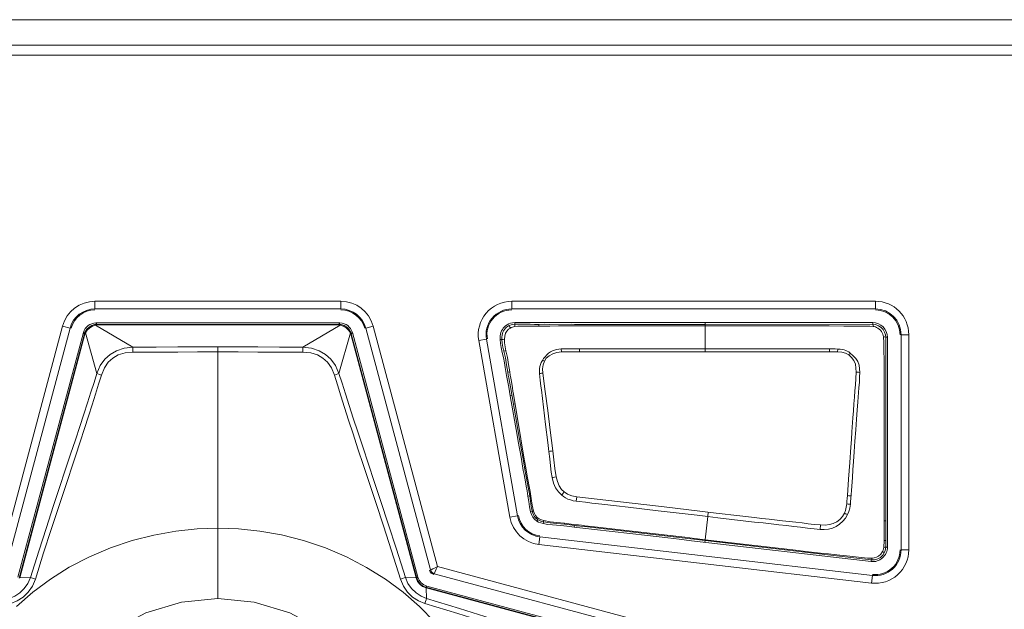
# Model space of a CAD drawing. Header units: millimetres. Extents: x 3925 to 5043, y -86 to 778.
# Tile 266 of 325: x 4826.54 to 4836.08, y 357.47 to 363.18. Entities that reach past the tile are written whole.
import ezdxf

# ---------------------------------------------------------------- set-up
doc = ezdxf.new("R2010")
doc.units = ezdxf.units.MM
doc.header["$LTSCALE"] = 46.255
doc.layers.add('A70-LETO-KEYDXF_CONTINUOUS_LINE', color=7, linetype='CONTINUOUS')
doc.layers.add('H30K-REAR-CODXF_CONTINUOUS_LINE', color=7, linetype='CONTINUOUS')

msp = doc.modelspace()

# ---------------------------------------------------------------- linework, layer by layer
at = {"layer": 'A70-LETO-KEYDXF_CONTINUOUS_LINE', "color": 7, "linetype": 'Continuous', "lineweight": 0}
for p, q in [((4827.2635, 360.2279), (4827.2673, 360.2285)), ((4827.2724, 360.2236), (4827.6347, 360.009)), ((4829.6421, 360.2433), (4827.2756, 360.2433)), ((4827.2756, 360.2433), (4827.2858, 360.2299)), ((4827.278, 360.2297), (4827.2858, 360.2299)), ((4827.2858, 360.2299), (4829.6319, 360.2299)), ((4827.2858, 360.2299), (4827.2858, 360.2249)), ((4827.2858, 360.2249), (4829.6319, 360.2249)), ((4829.6453, 360.2236), (4829.283, 360.009)), ((4829.6421, 360.2433), (4829.6319, 360.2299)), ((4829.6319, 360.2299), (4829.6319, 360.2249)), ((4829.6453, 360.2236), (4829.6741, 360.2132)), ((4829.6503, 360.2285), (4829.6542, 360.2279)), ((4829.6542, 360.2279), (4829.6821, 360.2192)), ((4831.3376, 360.2302), (4831.3364, 360.2467)), ((4831.571, 360.2128), (4831.5712, 360.2301)), ((4832.3893, 360.2468), (4834.8087, 360.2468)), ((4833.1838, 359.9636), (4833.1838, 360.2468)), ((4833.1838, 360.2301), (4834.8087, 360.2302)), ((4834.8087, 360.2468), (4834.8087, 360.2302)), ((4826.5201, 357.7818), (4827.1548, 360.1506)), ((4826.531, 357.771), (4827.1651, 360.1373)), ((4826.5369, 357.7732), (4827.17, 360.136)), ((4827.1548, 360.1506), (4827.1651, 360.1373)), ((4827.1651, 360.1373), (4827.17, 360.136)), ((4827.1712, 360.1548), (4827.1728, 360.1583)), ((4827.1728, 360.1583), (4827.1884, 360.1831)), ((4827.1729, 360.1522), (4827.1746, 360.1486)), ((4827.1746, 360.1486), (4827.1922, 360.1737)), ((4827.1746, 360.1486), (4827.2849, 359.7546)), ((4829.7431, 360.1486), (4829.6327, 359.7546)), ((4829.7448, 360.1522), (4829.7431, 360.1486)), ((4829.7448, 360.1583), (4829.7465, 360.1548)), ((4829.7526, 360.1373), (4829.7477, 360.136)), ((4829.7477, 360.136), (4830.3808, 357.7732)), ((4829.7504, 360.1445), (4829.7526, 360.1373)), ((4829.7628, 360.1506), (4829.7526, 360.1373)), ((4829.7526, 360.1373), (4830.3867, 357.771)), ((4829.7628, 360.1506), (4830.3976, 357.7818)), ((4831.677, 360.2139), (4831.7604, 360.2141)), ((4831.7604, 360.2141), (4831.8882, 360.2142)), ((4831.8882, 360.2142), (4832.1571, 360.2142)), ((4832.6608, 360.2141), (4833.3672, 360.2142)), ((4834.2303, 360.2141), (4833.3672, 360.2142)), ((4834.3875, 360.2142), (4834.2303, 360.2141)), ((4834.6459, 360.2133), (4834.5676, 360.2138)), ((4831.1961, 360.0824), (4831.2127, 360.083)), ((4834.9343, 360.1048), (4834.9342, 358.3271)), ((4834.9343, 360.1048), (4834.9509, 360.1048)), ((4834.9509, 358.0731), (4834.9509, 360.1048)), ((4828.4588, 357.5736), (4828.4588, 360.0114)), ((4831.7887, 359.9917), (4831.7899, 359.9637)), ((4831.9643, 359.9916), (4831.9642, 359.9636)), ((4831.9642, 359.9636), (4833.1838, 359.9636)), ((4832.6476, 359.9916), (4832.4441, 359.9916)), ((4832.8579, 359.9917), (4832.6476, 359.9916)), ((4833.1838, 359.9636), (4834.3877, 359.9642)), ((4834.3877, 359.9642), (4834.3878, 359.992)), ((4834.468, 359.9626), (4834.4694, 359.9905)), ((4834.9183, 359.841), (4834.9168, 360.0229)), ((4834.9192, 359.6644), (4834.9183, 359.841)), ((4831.2885, 359.7703), (4831.2699, 359.7671)), ((4831.2789, 359.6209), (4831.2642, 359.7026)), ((4831.2949, 359.6258), (4831.2797, 359.7105)), ((4834.9195, 359.5595), (4834.9192, 359.6644)), ((4831.2932, 359.5387), (4831.2789, 359.6209)), ((4831.3844, 359.1177), (4831.2949, 359.6258)), ((4831.5959, 359.5956), (4831.5916, 359.6298)), ((4831.6365, 359.2594), (4831.5959, 359.5956)), ((4834.9198, 359.3484), (4834.9195, 359.5595)), ((4831.2932, 359.5387), (4831.3096, 359.5416)), ((4831.3607, 359.1557), (4831.2932, 359.5387)), ((4831.3402, 359.4595), (4831.3246, 359.4565)), ((4831.3248, 359.5523), (4831.397, 359.1205)), ((4831.6575, 359.087), (4831.6365, 359.2594)), ((4831.4155, 358.9418), (4831.3844, 359.1177)), ((4831.397, 359.1205), (4831.4268, 358.9443)), ((4831.6685, 358.9976), (4831.6575, 359.087)), ((4831.4053, 358.9027), (4831.3981, 358.9438)), ((4831.4441, 358.8389), (4831.4335, 358.8369)), ((4834.5627, 358.5707), (4834.5737, 358.7312)), ((4834.9195, 358.4417), (4834.9198, 358.6526)), ((4831.4655, 358.566), (4831.4821, 358.5687)), ((4831.9315, 358.516), (4831.9376, 358.5589)), ((4831.5076, 358.4191), (4831.4915, 358.4148)), ((4832.1173, 358.4948), (4832.182, 358.487)), ((4832.182, 358.487), (4832.3227, 358.4707)), ((4832.3227, 358.4707), (4832.4366, 358.4576)), ((4832.4366, 358.4576), (4832.7263, 358.4242)), ((4832.7263, 358.4242), (4832.8145, 358.414)), ((4832.7586, 358.4641), (4833.2906, 358.4024)), ((4832.8145, 358.414), (4833.1068, 358.3801)), ((4833.2141, 358.4113), (4833.2092, 358.3683)), ((4834.9191, 358.2976), (4834.9195, 358.4417)), ((4831.5454, 358.3493), (4831.5552, 358.36)), ((4831.5505, 358.3239), (4831.5599, 358.3376)), ((4831.6131, 358.3001), (4831.6166, 358.3164)), ((4833.2092, 358.3683), (4833.1848, 358.1439)), ((4833.2092, 358.3683), (4833.3051, 358.3572)), ((4834.9193, 358.327), (4834.9342, 358.3271)), ((4834.9342, 358.0731), (4834.9342, 358.3271)), ((4831.818, 358.2938), (4831.8189, 358.3031)), ((4831.9148, 358.265), (4831.8416, 358.2742)), ((4831.9148, 358.265), (4831.9168, 358.2817)), ((4831.9395, 358.2621), (4831.9148, 358.265)), ((4831.9975, 358.2556), (4831.9395, 358.2621)), ((4832.0143, 358.2706), (4832.0153, 358.2796)), ((4832.0143, 358.2706), (4833.1838, 358.135)), ((4832.1118, 358.2683), (4832.0153, 358.2796)), ((4832.7863, 358.1901), (4832.1118, 358.2683)), ((4834.3017, 358.2864), (4834.2993, 358.2434)), ((4834.9185, 358.2047), (4834.9191, 358.2976)), ((4832.8204, 358.1603), (4832.6241, 358.183)), ((4833.1819, 358.1184), (4833.1838, 358.1351)), ((4834.0332, 358.0456), (4833.1838, 358.144)), ((4833.1838, 358.144), (4833.1838, 358.1351)), ((4833.1838, 358.1351), (4834.2878, 358.0073)), ((4834.9183, 358.1368), (4834.9185, 358.2047)), ((4834.9183, 358.1368), (4834.9342, 358.1366)), ((4833.9848, 358.0512), (4833.9838, 358.0425)), ((4834.1862, 358.0278), (4834.0332, 358.0456)), ((4834.3317, 358.0112), (4834.1862, 358.0278)), ((4834.9509, 358.0731), (4834.9342, 358.0731)), ((4834.2888, 358.016), (4834.2878, 358.0073)), ((4834.7944, 357.9486), (4834.2878, 358.0073)), ((4834.4899, 357.9938), (4834.5876, 357.9833)), ((4834.7944, 357.9486), (4834.7925, 357.932)), ((4826.5369, 357.7732), (4826.6412, 357.7786)), ((4830.3808, 357.7732), (4830.2765, 357.7786)), ((4830.3867, 357.771), (4830.3976, 357.7818)), ((4830.4751, 357.6826), (4830.4859, 357.6935)), ((4830.4751, 357.6826), (4833.2164, 356.948)), ((4830.4773, 357.6767), (4833.2151, 356.9432)), ((4830.4773, 357.6767), (4830.4826, 357.5744)), ((4830.4859, 357.6935), (4833.2297, 356.9583))]:
    msp.add_line(p, q, dxfattribs=at)
for points in [[(4827.1884, 360.1831), (4827.2098, 360.204), (4827.2356, 360.2192), (4827.2635, 360.2279)], [(4827.1922, 360.1737), (4827.2159, 360.196), (4827.2436, 360.2132), (4827.2724, 360.2236)], [(4827.2635, 360.2279), (4827.2663, 360.2276), (4827.2693, 360.2262), (4827.2724, 360.2236)], [(4827.2673, 360.2285), (4827.2706, 360.229), (4827.278, 360.2297)], [(4827.2724, 360.2236), (4827.2767, 360.2243), (4827.2811, 360.2247), (4827.2858, 360.2249)], [(4829.6319, 360.2299), (4829.6391, 360.2297), (4829.6466, 360.2291), (4829.6503, 360.2285)], [(4829.6319, 360.2249), (4829.6362, 360.2248), (4829.6407, 360.2244), (4829.6453, 360.2236)], [(4829.6542, 360.2279), (4829.6513, 360.2276), (4829.6483, 360.2262), (4829.6453, 360.2236)], [(4831.1961, 360.0824), (4831.196, 360.1001), (4831.197, 360.1179), (4831.1994, 360.1343), (4831.2035, 360.1506), (4831.2093, 360.1657), (4831.2169, 360.1798), (4831.2261, 360.1928), (4831.2367, 360.2046), (4831.2489, 360.2157), (4831.2624, 360.2254), (4831.2783, 360.2339), (4831.2958, 360.2404), (4831.3163, 360.2447), (4831.3364, 360.2467)], [(4831.2866, 360.2196), (4831.302, 360.2251), (4831.3191, 360.2284), (4831.3376, 360.2302)], [(4831.3364, 360.2467), (4831.3966, 360.2488), (4831.4582, 360.2477), (4831.5188, 360.2466), (4831.5763, 360.2468), (4831.6286, 360.2469), (4832.0563, 360.2468)], [(4831.3376, 360.2302), (4831.3368, 360.2273), (4831.3365, 360.2197), (4831.3367, 360.2078)], [(4831.3376, 360.2302), (4831.3736, 360.2319), (4831.4089, 360.2321), (4831.4484, 360.2314), (4831.4867, 360.2304), (4831.5287, 360.2299), (4831.5712, 360.2301)], [(4831.5712, 360.2301), (4831.6285, 360.2302), (4831.6787, 360.2301), (4831.8873, 360.2302)], [(4831.8873, 360.2302), (4831.9177, 360.2301), (4832.0222, 360.2301)], [(4832.0222, 360.2301), (4832.1098, 360.2301), (4832.1609, 360.2301), (4832.2177, 360.2301)], [(4832.0563, 360.2468), (4832.1103, 360.2468), (4832.1706, 360.2468), (4832.237, 360.2468), (4832.3097, 360.2468), (4832.3893, 360.2468)], [(4832.2177, 360.2301), (4832.3483, 360.2301), (4833.1838, 360.2301)], [(4834.9343, 360.1048), (4834.932, 360.1289), (4834.9241, 360.1544), (4834.9099, 360.1792), (4834.8896, 360.2008), (4834.8645, 360.2172), (4834.8368, 360.2271), (4834.8087, 360.2302)], [(4834.8135, 360.2096), (4834.8122, 360.2204), (4834.8106, 360.2275), (4834.8087, 360.2302)], [(4827.1651, 360.1373), (4827.1671, 360.1442), (4827.1697, 360.1513), (4827.1712, 360.1548)], [(4827.17, 360.136), (4827.1712, 360.1401), (4827.1728, 360.1444), (4827.1746, 360.1486)], [(4827.1729, 360.1583), (4827.1723, 360.1555), (4827.1729, 360.1522)], [(4829.6741, 360.2132), (4829.7017, 360.196), (4829.7255, 360.1737), (4829.7431, 360.1486)], [(4829.6821, 360.2192), (4829.7078, 360.204), (4829.7293, 360.1831), (4829.7448, 360.1583)], [(4829.7431, 360.1486), (4829.7449, 360.1445), (4829.7464, 360.1403), (4829.7477, 360.136)], [(4829.7448, 360.1583), (4829.7454, 360.1555), (4829.7448, 360.1522)], [(4829.7465, 360.1548), (4829.7479, 360.1515), (4829.7504, 360.1445)], [(4831.2127, 360.083), (4831.2127, 360.1048), (4831.2144, 360.124), (4831.2178, 360.1406), (4831.2225, 360.1548), (4831.2287, 360.1675), (4831.2372, 360.1802), (4831.2477, 360.1923), (4831.2582, 360.2019), (4831.2682, 360.2094), (4831.2778, 360.2152), (4831.2866, 360.2196)], [(4831.2372, 360.0854), (4831.2397, 360.1161), (4831.2475, 360.1432), (4831.2608, 360.1656), (4831.2771, 360.1823), (4831.2944, 360.1939)], [(4831.2866, 360.2196), (4831.2865, 360.2174), (4831.2878, 360.2122), (4831.2905, 360.2042), (4831.2944, 360.1939)], [(4831.3367, 360.2078), (4831.3252, 360.2051), (4831.314, 360.2018), (4831.3037, 360.1982), (4831.2946, 360.1941)], [(4831.571, 360.2128), (4831.5235, 360.2124), (4831.4793, 360.2128), (4831.4385, 360.2132), (4831.4011, 360.2129), (4831.3671, 360.2115), (4831.3367, 360.2078)], [(4831.571, 360.2128), (4831.627, 360.2136), (4831.677, 360.2139)], [(4832.1571, 360.2142), (4832.2218, 360.2142), (4832.6608, 360.2141)], [(4834.5676, 360.2138), (4834.5267, 360.2139), (4834.3875, 360.2142)], [(4834.8135, 360.2096), (4834.7814, 360.2115), (4834.7512, 360.2123), (4834.6459, 360.2133)], [(4834.8135, 360.2096), (4834.8234, 360.2083), (4834.8343, 360.2054), (4834.8463, 360.2007), (4834.8591, 360.1936), (4834.8719, 360.1843), (4834.8829, 360.1738), (4834.8923, 360.1623), (4834.9003, 360.1493), (4834.9066, 360.1353), (4834.9106, 360.1221), (4834.9127, 360.1098)], [(4831.2642, 359.7026), (4831.2583, 359.7358), (4831.2522, 359.7726), (4831.2458, 359.813), (4831.2385, 359.8574), (4831.2286, 359.9074), (4831.2165, 359.9587), (4831.2061, 360.0047), (4831.1992, 360.0458), (4831.1961, 360.0824)], [(4831.2127, 360.083), (4831.2157, 360.0837), (4831.2242, 360.0845), (4831.2372, 360.0854)], [(4831.231, 359.9695), (4831.2221, 360.0091), (4831.2157, 360.047), (4831.2127, 360.083)], [(4831.2372, 360.0854), (4831.2385, 360.0504), (4831.2433, 360.0136), (4831.2509, 359.9749)], [(4834.9127, 360.1098), (4834.9241, 360.1084), (4834.9315, 360.1067), (4834.9343, 360.1048)], [(4834.9168, 360.0229), (4834.9163, 360.0486), (4834.9154, 360.0714), (4834.9142, 360.0918), (4834.9127, 360.1098)], [(4827.6347, 360.009), (4827.5502, 359.9988), (4827.4764, 359.9746), (4827.4148, 359.9388), (4827.3626, 359.8915), (4827.3186, 359.83), (4827.2849, 359.7546)], [(4827.6353, 359.9607), (4827.5587, 359.9537), (4827.4933, 359.934), (4827.4397, 359.9036), (4827.395, 359.8622), (4827.3576, 359.8074), (4827.3294, 359.7386)], [(4828.4588, 360.0114), (4828.2613, 360.0112), (4828.0697, 360.0108), (4827.8617, 360.0101), (4827.6347, 360.009)], [(4827.6353, 359.9607), (4827.6351, 359.9802), (4827.6349, 359.9972), (4827.6347, 360.0091)], [(4828.4588, 359.9626), (4828.2614, 359.9624), (4828.07, 359.9621), (4827.8621, 359.9616), (4827.6353, 359.9607)], [(4829.283, 360.009), (4829.0557, 360.0101), (4828.8475, 360.0108), (4828.656, 360.0112), (4828.4588, 360.0114)], [(4829.2824, 359.9607), (4829.0553, 359.9616), (4828.8472, 359.9621), (4828.6559, 359.9624), (4828.4588, 359.9626)], [(4829.2824, 359.9607), (4829.2826, 359.9802), (4829.2828, 359.9972), (4829.283, 360.009)], [(4829.5883, 359.7386), (4829.5599, 359.8076), (4829.5225, 359.8625), (4829.4778, 359.9037), (4829.4238, 359.9342), (4829.3586, 359.9537), (4829.2824, 359.9607)], [(4829.6327, 359.7546), (4829.599, 359.8303), (4829.5548, 359.8918), (4829.5026, 359.9391), (4829.4406, 359.9749), (4829.3671, 359.9989), (4829.283, 360.009)], [(4831.251, 359.9749), (4831.2404, 359.9722), (4831.2336, 359.9703), (4831.231, 359.9695)], [(4831.2699, 359.767), (4831.2585, 359.8387), (4831.2459, 359.9063), (4831.231, 359.9695)], [(4831.2509, 359.9749), (4831.2657, 359.908), (4831.2781, 359.8398), (4831.2884, 359.7703)], [(4831.7888, 359.9916), (4831.7651, 359.99), (4831.7435, 359.9864), (4831.723, 359.9806), (4831.7035, 359.9727), (4831.6844, 359.9625), (4831.6659, 359.9497), (4831.6483, 359.9343), (4831.6319, 359.9167), (4831.6173, 359.8984), (4831.6057, 359.8814)], [(4831.6254, 359.8726), (4831.6433, 359.9012), (4831.6705, 359.926), (4831.7049, 359.9456), (4831.7451, 359.9589), (4831.7899, 359.9636)], [(4831.9643, 359.9916), (4831.8675, 359.9926), (4831.8258, 359.9927), (4831.7887, 359.9917)], [(4831.9642, 359.9636), (4831.9044, 359.9643), (4831.8463, 359.9647), (4831.7899, 359.9636)], [(4832.4441, 359.9916), (4832.2478, 359.9918), (4832.1533, 359.9918), (4832.0587, 359.9915), (4831.9643, 359.9916)], [(4833.3753, 359.9917), (4833.0752, 359.9916), (4832.8579, 359.9917)], [(4834.3878, 359.992), (4834.3029, 359.9917), (4834.2072, 359.9915), (4834.1007, 359.9917), (4833.9824, 359.992), (4833.8518, 359.9921), (4833.7073, 359.992), (4833.3753, 359.9917)], [(4834.468, 359.9626), (4834.4417, 359.9635), (4834.4149, 359.964), (4834.3877, 359.9642)], [(4834.4694, 359.9905), (4834.4428, 359.9915), (4834.4155, 359.9919), (4834.3878, 359.992)], [(4834.468, 359.9626), (4834.5077, 359.9595), (4834.5445, 359.9507), (4834.5767, 359.9333)], [(4834.5903, 359.9515), (4834.5762, 359.9622), (4834.562, 359.9707), (4834.5476, 359.9772), (4834.5317, 359.9823), (4834.5133, 359.9861), (4834.4925, 359.9888), (4834.4694, 359.9905)], [(4834.5903, 359.9515), (4834.586, 359.9459), (4834.5814, 359.9398), (4834.5766, 359.9333)], [(4834.682, 359.7644), (4834.6807, 359.8003), (4834.6753, 359.836), (4834.6632, 359.87), (4834.6431, 359.9002), (4834.6177, 359.9266), (4834.5903, 359.9515)], [(4831.6057, 359.8814), (4831.5946, 359.8607), (4831.5866, 359.8413), (4831.5808, 359.8207), (4831.577, 359.7986), (4831.5759, 359.7764), (4831.5771, 359.7527)], [(4831.6254, 359.8726), (4831.6186, 359.8757), (4831.612, 359.8787), (4831.6057, 359.8814)], [(4831.6094, 359.7576), (4831.6076, 359.8007), (4831.6137, 359.8394), (4831.6254, 359.8726)], [(4834.6471, 359.7662), (4834.6461, 359.8061), (4834.6402, 359.8445), (4834.6262, 359.8798), (4834.6037, 359.9095), (4834.5767, 359.9333)], [(4827.2849, 359.7546), (4827.2576, 359.6666), (4827.2276, 359.5716), (4827.1948, 359.4693), (4827.1591, 359.359), (4827.12, 359.24), (4827.0773, 359.1112), (4827.0306, 358.9709), (4826.9793, 358.8176), (4826.9234, 358.6501), (4826.8623, 358.4656), (4826.7952, 358.2608), (4826.7218, 358.0334), (4826.6412, 357.7786)], [(4827.3294, 359.7386), (4827.3113, 359.7444), (4827.2957, 359.75), (4827.2849, 359.7546)], [(4829.5883, 359.7386), (4829.6064, 359.7444), (4829.622, 359.75), (4829.6328, 359.7546)], [(4829.9751, 358.7075), (4829.8631, 359.043), (4829.8147, 359.1884), (4829.7709, 359.3214), (4829.7311, 359.4436), (4829.6951, 359.556), (4829.6624, 359.6595), (4829.6327, 359.7546)], [(4831.2797, 359.7105), (4831.2747, 359.7386), (4831.2699, 359.767)], [(4831.2884, 359.7703), (4831.2935, 359.7388), (4831.2989, 359.7075), (4831.3043, 359.6763)], [(4831.5771, 359.7527), (4831.5868, 359.7545), (4831.5977, 359.7561), (4831.6094, 359.7576)], [(4831.5916, 359.6298), (4831.5838, 359.6909), (4831.5802, 359.7216), (4831.5771, 359.7527)], [(4831.6094, 359.7576), (4831.6325, 359.5798), (4831.6565, 359.395), (4831.6811, 359.2034), (4831.7068, 359.0044)], [(4834.6064, 359.1882), (4834.6156, 359.3251), (4834.6203, 359.3921), (4834.6255, 359.4593), (4834.6311, 359.5249), (4834.6363, 359.5848), (4834.6413, 359.6452), (4834.6453, 359.7056), (4834.6471, 359.7662)], [(4834.6471, 359.7662), (4834.6598, 359.7659), (4834.6717, 359.7653), (4834.682, 359.7644)], [(4834.682, 359.7644), (4834.6813, 359.7205), (4834.6787, 359.6705), (4834.6744, 359.6137)], [(4827.3294, 359.7386), (4827.3022, 359.6501), (4827.2724, 359.5546), (4827.2399, 359.4518), (4827.2044, 359.341), (4827.1656, 359.2216), (4827.1231, 359.0924), (4827.0766, 358.9519), (4826.9701, 358.631)], [(4830.2288, 357.7613), (4830.1422, 358.0351), (4830.0639, 358.2777), (4829.9928, 358.4943), (4829.9286, 358.6885), (4829.8701, 358.8642), (4829.8171, 359.0241), (4829.7691, 359.1698), (4829.7256, 359.3032), (4829.6861, 359.4259), (4829.6502, 359.5389), (4829.6177, 359.6429), (4829.5883, 359.7386)], [(4831.3043, 359.6763), (4831.3148, 359.6144), (4831.3198, 359.5833), (4831.3248, 359.5523)], [(4834.6744, 359.6137), (4834.663, 359.4798), (4834.6567, 359.4002), (4834.6504, 359.31), (4834.6438, 359.2088), (4834.6362, 359.0995), (4834.6286, 358.9947), (4834.6217, 358.9023), (4834.6158, 358.8202), (4834.6106, 358.7476), (4834.602, 358.6209)], [(4834.9198, 358.6526), (4834.9198, 358.7079), (4834.9198, 359.3484)], [(4834.585, 358.8921), (4834.5959, 359.0405), (4834.6013, 359.1141), (4834.6064, 359.1882)], [(4831.3981, 358.9438), (4831.3714, 359.0953), (4831.3607, 359.1557)], [(4831.6684, 358.9987), (4831.6791, 359.0008), (4831.6922, 359.0029), (4831.7067, 359.005)], [(4831.6995, 358.7448), (4831.691, 358.7983), (4831.6838, 358.8592), (4831.6766, 358.9269), (4831.6685, 358.9976)], [(4831.7068, 359.0044), (4831.7171, 358.9172), (4831.7268, 358.8333), (4831.7389, 358.7535)], [(4831.4655, 358.566), (4831.4565, 358.6177), (4831.448, 358.6634), (4831.4404, 358.7034), (4831.4336, 358.74), (4831.427, 358.7762), (4831.4202, 358.8153), (4831.4053, 358.9027)], [(4831.439, 358.8046), (4831.4246, 358.8894), (4831.4155, 358.9418)], [(4831.4268, 358.9443), (4831.4356, 358.8917), (4831.4441, 358.8389)], [(4834.5737, 358.7312), (4834.5793, 358.8114), (4834.585, 358.8921)], [(4831.4569, 358.706), (4831.4508, 358.7391), (4831.4447, 358.7722), (4831.439, 358.8046)], [(4831.4441, 358.8389), (4831.4578, 358.7584), (4831.4851, 358.6107)], [(4830.2765, 357.7786), (4830.1896, 358.0531), (4830.111, 358.2962), (4830.0397, 358.5132), (4829.9751, 358.7075)], [(4831.4821, 358.5687), (4831.4761, 358.6034), (4831.4698, 358.6382), (4831.4569, 358.706)], [(4831.6995, 358.7448), (4831.7102, 358.7475), (4831.7237, 358.7505), (4831.7389, 358.7535)], [(4831.6995, 358.7448), (4831.7121, 358.6929), (4831.7325, 358.6467), (4831.7604, 358.6076), (4831.7929, 358.5755)], [(4831.8155, 358.6062), (4831.7893, 358.6314), (4831.767, 358.6652), (4831.7503, 358.7063), (4831.7389, 358.7535)], [(4826.9701, 358.631), (4826.9092, 358.4467), (4826.8423, 358.2423), (4826.7692, 358.0155), (4826.6889, 357.7613)], [(4831.4851, 358.6107), (4831.4965, 358.5431), (4831.5063, 358.4797), (4831.5197, 358.4214)], [(4831.8155, 358.6062), (4831.8071, 358.595), (4831.7994, 358.5846), (4831.7929, 358.5755)], [(4831.9376, 358.5589), (4831.8893, 358.5694), (4831.8484, 358.5856), (4831.8155, 358.6062)], [(4834.5915, 358.4865), (4834.5942, 358.5146), (4834.5963, 358.5415), (4834.602, 358.6209)], [(4831.4915, 358.4148), (4831.4811, 358.4628), (4831.4735, 358.513), (4831.4655, 358.566)], [(4831.5076, 358.4191), (4831.4976, 358.4658), (4831.4821, 358.5687)], [(4831.7929, 358.5755), (4831.8106, 358.5618), (4831.8303, 358.5493), (4831.8522, 358.538), (4831.8763, 358.5286), (4831.9026, 358.5213), (4831.9315, 358.516)], [(4831.9315, 358.516), (4831.961, 358.5123), (4832.0222, 358.5059)], [(4831.9376, 358.5589), (4832.3331, 358.513), (4832.7586, 358.4641)], [(4832.0222, 358.5059), (4832.085, 358.4987), (4832.1173, 358.4948)], [(4834.5563, 358.4909), (4834.5587, 358.5171), (4834.5608, 358.5437), (4834.5627, 358.5707)], [(4834.5627, 358.5707), (4834.5757, 358.5697), (4834.5877, 358.5686), (4834.5982, 358.5674)], [(4831.5505, 358.3239), (4831.5297, 358.3413), (4831.5123, 358.363), (4831.4998, 358.3885), (4831.4915, 358.4148)], [(4831.5076, 358.4191), (4831.5092, 358.4192), (4831.5133, 358.42), (4831.5197, 358.4214)], [(4831.5076, 358.4191), (4831.5131, 358.4006), (4831.5195, 358.3847), (4831.5266, 358.3716), (4831.5351, 358.36), (4831.5454, 358.3493)], [(4831.5552, 358.36), (4831.5393, 358.3783), (4831.5278, 358.3991), (4831.5197, 358.4214)], [(4834.5563, 358.4909), (4834.5519, 358.4579), (4834.545, 358.4278), (4834.5349, 358.4009)], [(4834.5563, 358.4909), (4834.5691, 358.4895), (4834.5811, 358.488), (4834.5915, 358.4865)], [(4834.5915, 358.4865), (4834.5861, 358.4493), (4834.5774, 358.4156), (4834.5646, 358.3865)], [(4831.5599, 358.3376), (4831.555, 358.3412), (4831.5502, 358.3451), (4831.5451, 358.3496)], [(4831.6131, 358.3001), (4831.5898, 358.3059), (4831.5686, 358.3137), (4831.5505, 358.3239)], [(4831.6183, 358.3285), (4831.5955, 358.3352), (4831.5741, 358.3455), (4831.5552, 358.36)], [(4831.5599, 358.3376), (4831.5764, 358.3285), (4831.5954, 358.3216), (4831.6166, 358.3164)], [(4831.6166, 358.3164), (4831.6166, 358.318), (4831.6172, 358.3221), (4831.6183, 358.3285)], [(4831.818, 358.2938), (4831.7466, 358.3006), (4831.6792, 358.3066), (4831.6166, 358.3164)], [(4831.6183, 358.3285), (4831.6795, 358.3173), (4831.7466, 358.3104), (4831.8189, 358.303)], [(4833.1068, 358.3801), (4833.158, 358.3742), (4833.2092, 358.3683)], [(4833.2906, 358.4024), (4833.5204, 358.3752), (4833.662, 358.3587)], [(4833.3051, 358.3572), (4833.5795, 358.3248), (4833.6625, 358.3151), (4833.7452, 358.3057), (4833.8225, 358.297), (4833.8995, 358.2886), (4833.9711, 358.2807), (4834.0431, 358.2725), (4834.1079, 358.2647), (4834.1745, 358.2562), (4834.2401, 358.2483), (4834.2993, 358.2435)], [(4833.662, 358.3587), (4833.7329, 358.3505), (4833.8038, 358.3426), (4833.934, 358.3282)], [(4833.934, 358.3282), (4833.9992, 358.321), (4834.0642, 358.3134), (4834.1236, 358.3062), (4834.1828, 358.2987), (4834.2421, 358.2915), (4834.3017, 358.2864)], [(4834.2993, 358.2434), (4834.3388, 358.2427), (4834.3784, 358.2458), (4834.4178, 358.2552), (4834.4546, 358.2723), (4834.4874, 358.2954), (4834.5171, 358.3232), (4834.5431, 358.3536), (4834.5646, 358.3865)], [(4834.3017, 358.2864), (4834.3468, 358.2854), (4834.3883, 358.2897), (4834.4259, 358.3005), (4834.4598, 358.3171), (4834.4897, 358.3393), (4834.5151, 358.3672), (4834.5349, 358.4009)], [(4834.5646, 358.3865), (4834.5558, 358.3909), (4834.5457, 358.3958), (4834.535, 358.4009)], [(4826.5047, 357.4971), (4826.6631, 357.6351), (4826.8345, 357.762), (4827.0181, 357.8768), (4827.2134, 357.9784), (4827.4177, 358.0651), (4827.6273, 358.1355), (4827.8391, 358.1893), (4828.0505, 358.2265), (4828.2583, 358.248), (4828.4588, 358.2547)], [(4828.4588, 358.2547), (4828.6573, 358.2481), (4828.8641, 358.227), (4829.0757, 358.1899), (4829.289, 358.1359), (4829.5011, 358.0647), (4829.7065, 357.9773), (4829.9011, 357.8759), (4830.0843, 357.7613), (4830.2556, 357.6343), (4830.414, 357.4961), (4830.5586, 357.3481)], [(4831.8416, 358.2742), (4831.8116, 358.2776), (4831.7787, 358.281), (4831.7426, 358.2841), (4831.7031, 358.2873), (4831.6593, 358.2921), (4831.6131, 358.3001)], [(4831.818, 358.2938), (4831.8505, 358.2899), (4831.9168, 358.2817)], [(4832.0153, 358.2796), (4831.9844, 358.2831), (4831.9555, 358.2863), (4831.9302, 358.2892), (4831.9063, 358.2921), (4831.8189, 358.3031)], [(4831.9168, 358.2817), (4831.9329, 358.2797), (4832.0143, 358.2706)], [(4832.6241, 358.183), (4832.1096, 358.2426), (4831.9975, 358.2556)], [(4833.1838, 358.144), (4833.0844, 358.1556), (4832.985, 358.1672), (4832.7863, 358.1901)], [(4834.7925, 357.932), (4833.0516, 358.1335), (4832.9313, 358.1474), (4832.8204, 358.1603)], [(4834.9183, 358.1368), (4834.9182, 358.1133), (4834.9176, 358.0908), (4834.916, 358.0693)], [(4834.9031, 358.0282), (4834.8864, 358.0038), (4834.8659, 357.9856), (4834.8441, 357.9737), (4834.8228, 357.9668), (4834.8031, 357.9646)], [(4834.916, 358.0693), (4834.9137, 358.056), (4834.9094, 358.0423), (4834.9031, 358.0282)], [(4834.9233, 358.0218), (4834.9205, 358.022), (4834.9136, 358.0242), (4834.9031, 358.0282)], [(4834.9342, 358.0731), (4834.932, 358.0717), (4834.9257, 358.0704), (4834.916, 358.0693)], [(4834.9342, 358.0731), (4834.933, 358.0551), (4834.9292, 358.0379), (4834.9233, 358.0218)], [(4834.3317, 358.0112), (4834.3797, 358.0059), (4834.4899, 357.9938)], [(4834.5876, 357.9833), (4834.6993, 357.9712), (4834.7296, 357.968), (4834.7569, 357.9659), (4834.7814, 357.9649), (4834.8031, 357.9646)], [(4834.9233, 358.0218), (4834.9068, 357.9947), (4834.8841, 357.9727), (4834.8566, 357.9571), (4834.826, 357.9489), (4834.7944, 357.9486)], [(4834.7944, 357.9486), (4834.7971, 357.9504), (4834.8001, 357.9559), (4834.8031, 357.9646)], [(4826.6412, 357.7786), (4826.6158, 357.7208), (4826.5808, 357.6704), (4826.5379, 357.6289), (4826.4888, 357.5968), (4826.4351, 357.5744)], [(4826.6889, 357.7613), (4826.6605, 357.6945), (4826.6204, 357.636), (4826.5706, 357.5878), (4826.5137, 357.5511), (4826.4515, 357.5259)], [(4826.6889, 357.7613), (4826.6696, 357.7675), (4826.6527, 357.7736), (4826.6412, 357.7786)], [(4830.2288, 357.7613), (4830.2481, 357.7675), (4830.2649, 357.7736), (4830.2765, 357.7786)], [(4830.4662, 357.5259), (4830.404, 357.551), (4830.3472, 357.5877), (4830.2975, 357.6358), (4830.2573, 357.6943), (4830.2288, 357.7613)], [(4830.4826, 357.5744), (4830.4289, 357.5968), (4830.3799, 357.6288), (4830.337, 357.6703), (4830.3019, 357.7206), (4830.2765, 357.7786)], [(4830.3866, 357.7711), (4830.3857, 357.7719), (4830.3838, 357.7727), (4830.3808, 357.7733)], [(4830.3809, 357.7732), (4830.395, 357.7389), (4830.4159, 357.7118), (4830.443, 357.6909), (4830.4773, 357.6768)], [(4830.3867, 357.771), (4830.3991, 357.7408), (4830.419, 357.7149), (4830.4449, 357.6951), (4830.4751, 357.6826)], [(4830.4751, 357.6826), (4830.476, 357.6817), (4830.4767, 357.6797), (4830.4773, 357.6768)], [(4826.6398, 355.7548), (4826.6745, 356.1082), (4826.7775, 356.449), (4826.9455, 356.7639), (4827.1721, 357.0404), (4827.4467, 357.266), (4827.7608, 357.4343), (4828.106, 357.539), (4828.4588, 357.5736)], [(4828.4588, 357.5736), (4828.8117, 357.539), (4829.157, 357.4343), (4829.471, 357.266), (4829.7458, 357.0401), (4829.9722, 356.7639), (4830.1401, 356.4492), (4830.2432, 356.1082), (4830.2779, 355.7548)], [(4830.4662, 357.5259), (4830.4722, 357.5455), (4830.478, 357.5626), (4830.4826, 357.5744)], [(4831.6452, 357.2085), (4831.3946, 357.2896), (4831.1089, 357.3808), (4830.8011, 357.4771), (4830.4826, 357.5744)], [(4832.0519, 357.0237), (4831.6268, 357.1615), (4831.3764, 357.2422), (4831.0911, 357.333), (4830.784, 357.429), (4830.4662, 357.5259)]]:
    msp.add_lwpolyline(points, dxfattribs=at)
for centre, start, end in [((4834.8088, 360.1048), 0.0115, 90.04167), ((4834.8088, 358.0731), 263.39773, 0)]:
    msp.add_arc(centre, 0.142, start, end, dxfattribs=at)
for centre, major_axis, ratio, start_param, end_param in [((4827.2756, 360.1183), (-0.0761, 0.0992), 0.999758, -0.654382, 0.654382), ((4829.6421, 360.1183), (0.0761, 0.0992), 0.999758, -0.654382, 0.654382), ((4830.5183, 357.8142), (-0.0884, -0.0884), 0.999797, -0.523511, 0.523511)]:
    msp.add_ellipse(centre, major_axis=major_axis, ratio=ratio, start_param=start_param, end_param=end_param, dxfattribs=at)
at = {"layer": 'H30K-REAR-CODXF_CONTINUOUS_LINE', "color": 7, "linetype": 'Continuous', "lineweight": 0}
for p, q in [((4810.3338, 363.1812), (4858.9588, 363.1812)), ((4858.9588, 362.9331), (4810.3338, 362.9331)), ((4858.9588, 362.8373), (4810.3338, 362.8373)), ((4827.2667, 360.454), (4829.651, 360.454)), ((4827.2667, 360.454), (4827.2667, 360.3791)), ((4829.651, 360.454), (4829.651, 360.3791)), ((4831.3077, 360.454), (4834.8338, 360.454)), ((4831.3077, 360.454), (4831.3077, 360.3791)), ((4834.8338, 360.454), (4834.8338, 360.3791)), ((4827.2667, 360.3791), (4829.651, 360.3791)), ((4831.3077, 360.3791), (4834.8338, 360.3791)), ((4826.329, 357.8833), (4826.9534, 360.2137)), ((4826.3977, 357.8504), (4827.0258, 360.1943)), ((4826.9534, 360.2137), (4827.0258, 360.1943)), ((4829.9642, 360.2137), (4829.8919, 360.1943)), ((4829.8919, 360.1943), (4830.5199, 357.8504)), ((4829.9642, 360.2137), (4830.5887, 357.8833)), ((4835.1581, 360.1298), (4835.0832, 360.1298)), ((4835.0832, 360.1298), (4835.0832, 358.0457)), ((4835.1581, 360.1298), (4835.1581, 358.0457)), ((4830.9884, 360.0734), (4831.0621, 360.0865)), ((4831.29, 358.3624), (4830.9884, 360.0734)), ((4831.3638, 358.3754), (4831.0621, 360.0865)), ((4831.29, 358.3624), (4831.3638, 358.3754)), ((4831.5721, 358.0966), (4831.5807, 358.171)), ((4834.8052, 357.7979), (4831.5807, 358.171)), ((4834.7966, 357.7235), (4831.5721, 358.0966)), ((4835.1581, 358.0457), (4835.0832, 358.0457)), ((4830.5259, 357.8529), (4830.5199, 357.8504)), ((4830.5765, 357.8593), (4830.5888, 357.8833)), ((4830.5887, 357.8833), (4833.2928, 357.1588)), ((4830.5557, 357.8146), (4833.2734, 357.0864)), ((4834.7966, 357.7235), (4834.8052, 357.7979))]:
    msp.add_line(p, q, dxfattribs=at)
for points in [[(4830.5557, 357.8146), (4830.5398, 357.822), (4830.5274, 357.8345), (4830.5199, 357.8504)], [(4830.5886, 357.8834), (4830.5647, 357.8711), (4830.5417, 357.8602), (4830.5259, 357.8529)], [(4830.5557, 357.8146), (4830.5583, 357.8206), (4830.5655, 357.8364), (4830.5765, 357.8593)]]:
    msp.add_lwpolyline(points, dxfattribs=at)
for centre, radius, start, end in [((4827.2667, 360.1298), 0.3243, 90, 165), ((4829.651, 360.1298), 0.3243, 15, 90), ((4831.3077, 360.1298), 0.3243, 90, 190), ((4834.8338, 360.1298), 0.3243, 0, 90), ((4827.2667, 360.1298), 0.2494, 90, 165), ((4827.2667, 360.1298), 0.24, 90, 165), ((4829.651, 360.1298), 0.2494, 15, 90), ((4829.651, 360.1298), 0.24, 15, 90), ((4831.3077, 360.1298), 0.2494, 90, 190), ((4831.3077, 360.1298), 0.24, 90, 190), ((4834.8338, 360.1298), 0.2494, 0, 90), ((4834.8338, 360.1298), 0.24, 0, 90), ((4831.6094, 358.4187), 0.3243, 190, 263.4), ((4831.6094, 358.4187), 0.2494, 190, 263.4), ((4831.6094, 358.4187), 0.24, 190, 263.4), ((4834.8338, 358.0457), 0.3243, 263.4, 0), ((4834.8338, 358.0457), 0.2494, 263.4, 0), ((4834.8338, 358.0457), 0.24, 263.4, 0), ((4830.5688, 357.8635), 0.06, 195, 255)]:
    msp.add_arc(centre, radius, start, end, dxfattribs=at)

doc.saveas('drawing.dxf')
